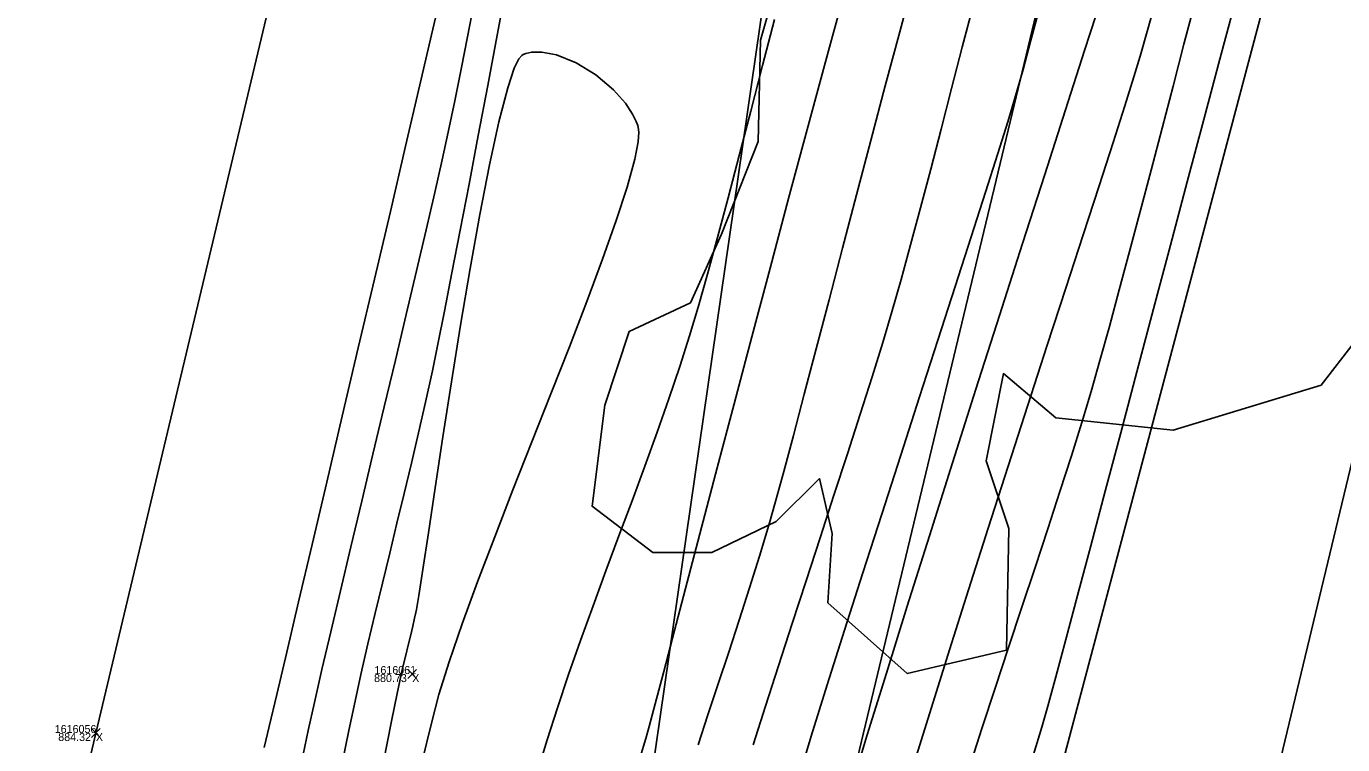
# Model space of a CAD drawing. Extents: x 1957117 to 1971063, y 701601 to 715861.
# Drawn here: x 1963165.1 to 1963222.6, y 705611.9 to 705643.3 of the extents above; entities that cross this region are included whole.
import ezdxf

# ---------------------------------------------------------------- set-up
doc = ezdxf.new("R2010")
doc.units = 0
for name, color, linetype in [('AP_X_Lights', 7, 'Continuous'), ('DT_X_Break_Line', 7, 'Continuous'), ('DT_X_Contour_Major', 7, 'Continuous'), ('DT_X_Contour_Minor', 7, 'Continuous'), ('DT_X_TIN_Hull', 7, 'Continuous'), ('GE_X_CL_20', 7, 'Continuous'), ('HY_X_Water_Edge', 7, 'Continuous'), ('PV_P_Shoulder', 7, 'Continuous'), ('RS_Raster1', 7, 'Continuous'), ('RW_X_Esmt_RR', 7, 'Continuous'), ('SC_Scratch1', 7, 'Continuous'), ('SC_Shading5', 7, 'Continuous'), ('VG_X_Tree_Line_Rt', 7, 'Continuous')]:
    doc.layers.add(name, color=color, linetype=linetype)

msp = doc.modelspace()

# ---------------------------------------------------------------- linework, layer by layer
at = {"layer": 'AP_X_Lights'}
for p, q in [((1963181.732, 705614.794), (1963182.12, 705615.184)), ((1963181.732, 705615.184), (1963182.12, 705614.794)), ((1963167.898, 705612.216), (1963168.286, 705612.606)), ((1963167.898, 705612.606), (1963168.286, 705612.216))]:
    msp.add_line(p, q, dxfattribs=at)
at = {"layer": 'DT_X_Break_Line'}
for points in [[(1963059.618, 705072.384), (1963067.267, 705121.949), (1963084.435, 705172.155), (1963089.948, 705219.61), (1963104.733, 705267.194), (1963118.935, 705315.406), (1963122.413, 705362.88), (1963135.773, 705414.457), (1963142.701, 705466.671), (1963157.121, 705507.344), (1963171.033, 705561.75), (1963190.964, 705600.578), (1963199.065, 705656.682), (1963210.848, 705704.455), (1963218.329, 705756.178)], [(1963248.355, 705747.376), (1963235.759, 705698.829), (1963221.229, 705652.053), (1963207.844, 705601.615), (1963200.47, 705556.329), (1963185.917, 705507.018), (1963175.154, 705452.621), (1963160.398, 705408.434), (1963150.566, 705354.43), (1963137.351, 705306.484), (1963127.753, 705261.545), (1963117.087, 705216.019), (1963104.746, 705164.3), (1963091.28, 705116.393), (1963081.686, 705067.168)]]:
    msp.add_lwpolyline(points, dxfattribs=at)
at = {"layer": 'DT_X_Contour_Major'}
for points in [[(1963206.452, 705644.205), (1963205.984, 705642.401), (1963205.517, 705640.596), (1963205.055, 705638.81), (1963204.601, 705637.062), (1963204.155, 705635.371), (1963203.722, 705633.756), (1963203.303, 705632.236), (1963202.902, 705630.831), (1963202.501, 705629.489), (1963202.036, 705627.989), (1963201.519, 705626.356), (1963200.96, 705624.62), (1963200.372, 705622.808), (1963199.765, 705620.947), (1963199.15, 705619.066), (1963198.539, 705617.193), (1963197.943, 705615.355), (1963197.374, 705613.579), (1963196.841, 705611.895)], [(1963206.452, 705644.205), (1963205.984, 705642.401), (1963205.517, 705640.596), (1963205.055, 705638.81), (1963204.601, 705637.062), (1963204.155, 705635.371), (1963203.722, 705633.756), (1963203.303, 705632.236), (1963202.902, 705630.831), (1963202.501, 705629.489), (1963202.036, 705627.989), (1963201.519, 705626.356), (1963200.96, 705624.62), (1963200.372, 705622.808), (1963199.765, 705620.947), (1963199.15, 705619.066), (1963198.539, 705617.193), (1963197.943, 705615.355), (1963197.374, 705613.579), (1963196.841, 705611.895)], [(1963217.919, 705644.363), (1963217.249, 705641.869), (1963216.546, 705639.238), (1963215.82, 705636.512), (1963215.083, 705633.736), (1963214.346, 705630.951), (1963213.619, 705628.202), (1963212.913, 705625.531), (1963212.238, 705622.983), (1963211.607, 705620.599), (1963211.028, 705618.424), (1963210.514, 705616.5), (1963210.075, 705614.872), (1963209.721, 705613.581), (1963209.464, 705612.672), (1963209.102, 705611.469)], [(1963217.919, 705644.363), (1963217.249, 705641.869), (1963216.546, 705639.238), (1963215.82, 705636.512), (1963215.083, 705633.736), (1963214.346, 705630.951), (1963213.619, 705628.202), (1963212.913, 705625.531), (1963212.238, 705622.983), (1963211.607, 705620.599), (1963211.028, 705618.424), (1963210.514, 705616.5), (1963210.075, 705614.872), (1963209.721, 705613.581), (1963209.464, 705612.672), (1963209.102, 705611.469)]]:
    msp.add_lwpolyline(points, dxfattribs=at)
at = {"layer": 'DT_X_Contour_Minor'}
for points in [[(1963175.458, 705611.778), (1963175.673, 705612.691), (1963176.005, 705614.102), (1963176.439, 705615.944), (1963176.958, 705618.148), (1963177.546, 705620.648), (1963178.188, 705623.376), (1963178.867, 705626.264), (1963179.568, 705629.245), (1963180.274, 705632.251), (1963180.97, 705635.215), (1963181.638, 705638.07), (1963182.265, 705640.747), (1963182.832, 705643.179), (1963183.325, 705645.3)], [(1963175.458, 705611.778), (1963175.673, 705612.691), (1963176.005, 705614.102), (1963176.439, 705615.944), (1963176.958, 705618.148), (1963177.546, 705620.648), (1963178.188, 705623.376), (1963178.867, 705626.264), (1963179.568, 705629.245), (1963180.274, 705632.251), (1963180.97, 705635.215), (1963181.638, 705638.07), (1963182.265, 705640.747), (1963182.832, 705643.179), (1963183.325, 705645.3)], [(1963178.862, 705611.097), (1963179.154, 705612.525), (1963179.381, 705613.606), (1963179.683, 705614.972), (1963179.992, 705616.317), (1963180.305, 705617.645), (1963180.622, 705618.962), (1963180.941, 705620.272), (1963181.26, 705621.58), (1963181.578, 705622.89), (1963181.894, 705624.207), (1963182.205, 705625.536), (1963182.51, 705626.881), (1963182.808, 705628.248), (1963183.049, 705629.412), (1963183.338, 705630.853), (1963183.666, 705632.528), (1963184.027, 705634.395), (1963184.412, 705636.411), (1963184.816, 705638.534), (1963185.229, 705640.72), (1963185.645, 705642.927), (1963186.057, 705645.113)], [(1963178.862, 705611.097), (1963179.154, 705612.525), (1963179.381, 705613.606), (1963179.683, 705614.972), (1963179.992, 705616.317), (1963180.305, 705617.645), (1963180.622, 705618.962), (1963180.941, 705620.272), (1963181.26, 705621.58), (1963181.578, 705622.89), (1963181.894, 705624.207), (1963182.205, 705625.536), (1963182.51, 705626.881), (1963182.808, 705628.248), (1963183.049, 705629.412), (1963183.338, 705630.853), (1963183.666, 705632.528), (1963184.027, 705634.395), (1963184.412, 705636.411), (1963184.816, 705638.534), (1963185.229, 705640.72), (1963185.645, 705642.927), (1963186.057, 705645.113)], [(1963203.862, 705645.366), (1963203.245, 705643.068), (1963202.616, 705640.707), (1963201.986, 705638.319), (1963201.36, 705635.94), (1963200.748, 705633.605), (1963200.158, 705631.349), (1963199.597, 705629.21), (1963199.074, 705627.222), (1963198.597, 705625.422), (1963198.174, 705623.844), (1963197.813, 705622.526), (1963197.523, 705621.501), (1963197.115, 705620.143), (1963196.681, 705618.753), (1963196.228, 705617.347), (1963195.768, 705615.943), (1963195.309, 705614.555), (1963194.862, 705613.201), (1963194.435, 705611.896)], [(1963203.862, 705645.366), (1963203.245, 705643.068), (1963202.616, 705640.707), (1963201.986, 705638.319), (1963201.36, 705635.94), (1963200.748, 705633.605), (1963200.158, 705631.349), (1963199.597, 705629.21), (1963199.074, 705627.222), (1963198.597, 705625.422), (1963198.174, 705623.844), (1963197.813, 705622.526), (1963197.523, 705621.501), (1963197.115, 705620.143), (1963196.681, 705618.753), (1963196.228, 705617.347), (1963195.768, 705615.943), (1963195.309, 705614.555), (1963194.862, 705613.201), (1963194.435, 705611.896)], [(1963200.771, 705644.596), (1963199.998, 705641.754), (1963199.2, 705638.797), (1963198.39, 705635.775), (1963197.58, 705632.736), (1963196.781, 705629.73), (1963196.007, 705626.804), (1963195.269, 705624.008), (1963194.58, 705621.391), (1963193.952, 705619.001), (1963193.396, 705616.887), (1963192.925, 705615.099), (1963192.551, 705613.684), (1963192.287, 705612.692), (1963192.143, 705612.172), (1963191.898, 705611.361)], [(1963200.771, 705644.596), (1963199.998, 705641.754), (1963199.2, 705638.797), (1963198.39, 705635.775), (1963197.58, 705632.736), (1963196.781, 705629.73), (1963196.007, 705626.804), (1963195.269, 705624.008), (1963194.58, 705621.391), (1963193.952, 705619.001), (1963193.396, 705616.887), (1963192.925, 705615.099), (1963192.551, 705613.684), (1963192.287, 705612.692), (1963192.143, 705612.172), (1963191.898, 705611.361)], [(1963212.07, 705644.532), (1963211.332, 705642.247), (1963210.498, 705639.66), (1963209.586, 705636.828), (1963208.616, 705633.81), (1963207.607, 705630.663), (1963206.579, 705627.446), (1963205.551, 705624.217), (1963204.543, 705621.032), (1963203.574, 705617.951), (1963202.663, 705615.032), (1963201.83, 705612.332), (1963201.094, 705609.909)], [(1963212.07, 705644.532), (1963211.332, 705642.247), (1963210.498, 705639.66), (1963209.586, 705636.828), (1963208.616, 705633.81), (1963207.607, 705630.663), (1963206.579, 705627.446), (1963205.551, 705624.217), (1963204.543, 705621.032), (1963203.574, 705617.951), (1963202.663, 705615.032), (1963201.83, 705612.332), (1963201.094, 705609.909)], [(1963177.083, 705611.12), (1963177.379, 705612.518), (1963177.65, 705613.744), (1963177.981, 705615.195), (1963178.363, 705616.835), (1963178.785, 705618.631), (1963179.24, 705620.546), (1963179.717, 705622.548), (1963180.207, 705624.6), (1963180.702, 705626.668), (1963181.191, 705628.718), (1963181.666, 705630.714), (1963182.118, 705632.622), (1963182.536, 705634.408), (1963182.913, 705636.036), (1963183.237, 705637.471), (1963183.502, 705638.68), (1963183.787, 705640.047), (1963184.067, 705641.439), (1963184.343, 705642.849), (1963184.615, 705644.274)], [(1963177.083, 705611.12), (1963177.379, 705612.518), (1963177.65, 705613.744), (1963177.981, 705615.195), (1963178.363, 705616.835), (1963178.785, 705618.631), (1963179.24, 705620.546), (1963179.717, 705622.548), (1963180.207, 705624.6), (1963180.702, 705626.668), (1963181.191, 705628.718), (1963181.666, 705630.714), (1963182.118, 705632.622), (1963182.536, 705634.408), (1963182.913, 705636.036), (1963183.237, 705637.471), (1963183.502, 705638.68), (1963183.787, 705640.047), (1963184.067, 705641.439), (1963184.343, 705642.849), (1963184.615, 705644.274)], [(1963209.283, 705643.822), (1963208.972, 705642.637), (1963208.64, 705641.42), (1963208.281, 705640.16), (1963207.972, 705639.136), (1963207.54, 705637.754), (1963207.002, 705636.061), (1963206.374, 705634.105), (1963205.672, 705631.93), (1963204.914, 705629.584), (1963204.114, 705627.113), (1963203.291, 705624.564), (1963202.459, 705621.983), (1963201.636, 705619.416), (1963200.838, 705616.91), (1963200.081, 705614.512), (1963199.381, 705612.267), (1963198.755, 705610.222)], [(1963209.283, 705643.822), (1963208.972, 705642.637), (1963208.64, 705641.42), (1963208.281, 705640.16), (1963207.972, 705639.136), (1963207.54, 705637.754), (1963207.002, 705636.061), (1963206.374, 705634.105), (1963205.672, 705631.93), (1963204.914, 705629.584), (1963204.114, 705627.113), (1963203.291, 705624.564), (1963202.459, 705621.983), (1963201.636, 705619.416), (1963200.838, 705616.91), (1963200.081, 705614.512), (1963199.381, 705612.267), (1963198.755, 705610.222)], [(1963214.4, 705644.27), (1963214.102, 705643.188), (1963213.763, 705642), (1963213.491, 705641.103), (1963213.091, 705639.83), (1963212.577, 705638.226), (1963211.966, 705636.333), (1963211.273, 705634.195), (1963210.513, 705631.857), (1963209.701, 705629.361), (1963208.855, 705626.751), (1963207.988, 705624.072), (1963207.117, 705621.366), (1963206.256, 705618.678), (1963205.422, 705616.05), (1963204.63, 705613.527), (1963203.896, 705611.153)], [(1963214.4, 705644.27), (1963214.102, 705643.188), (1963213.763, 705642), (1963213.491, 705641.103), (1963213.091, 705639.83), (1963212.577, 705638.226), (1963211.966, 705636.333), (1963211.273, 705634.195), (1963210.513, 705631.857), (1963209.701, 705629.361), (1963208.855, 705626.751), (1963207.988, 705624.072), (1963207.117, 705621.366), (1963206.256, 705618.678), (1963205.422, 705616.05), (1963204.63, 705613.527), (1963203.896, 705611.153)], [(1963216.148, 705644.321), (1963215.676, 705642.522), (1963215.198, 705640.692), (1963214.717, 705638.852), (1963214.238, 705637.02), (1963213.765, 705635.218), (1963213.301, 705633.464), (1963212.85, 705631.78), (1963212.416, 705630.183), (1963212.002, 705628.695), (1963211.613, 705627.336), (1963211.21, 705625.985), (1963210.754, 705624.524), (1963210.256, 705622.97), (1963209.723, 705621.337), (1963209.164, 705619.645), (1963208.587, 705617.91), (1963208.002, 705616.149), (1963207.416, 705614.378), (1963206.839, 705612.614), (1963206.278, 705610.876)], [(1963216.148, 705644.321), (1963215.676, 705642.522), (1963215.198, 705640.692), (1963214.717, 705638.852), (1963214.238, 705637.02), (1963213.765, 705635.218), (1963213.301, 705633.464), (1963212.85, 705631.78), (1963212.416, 705630.183), (1963212.002, 705628.695), (1963211.613, 705627.336), (1963211.21, 705625.985), (1963210.754, 705624.524), (1963210.256, 705622.97), (1963209.723, 705621.337), (1963209.164, 705619.645), (1963208.587, 705617.91), (1963208.002, 705616.149), (1963207.416, 705614.378), (1963206.839, 705612.614), (1963206.278, 705610.876)], [(1963197.765, 705643.603), (1963197.245, 705641.589), (1963196.732, 705639.601), (1963196.23, 705637.667), (1963195.744, 705635.815), (1963195.28, 705634.072), (1963194.841, 705632.466), (1963194.433, 705631.026), (1963194.06, 705629.778), (1963193.627, 705628.428), (1963193.15, 705627.021), (1963192.637, 705625.567), (1963192.097, 705624.077), (1963191.539, 705622.561), (1963190.97, 705621.03), (1963190.4, 705619.495), (1963189.837, 705617.965), (1963189.289, 705616.452), (1963188.766, 705614.966), (1963188.275, 705613.516), (1963187.825, 705612.115), (1963187.425, 705610.772)], [(1963197.765, 705643.603), (1963197.245, 705641.589), (1963196.732, 705639.601), (1963196.23, 705637.667), (1963195.744, 705635.815), (1963195.28, 705634.072), (1963194.841, 705632.466), (1963194.433, 705631.026), (1963194.06, 705629.778), (1963193.627, 705628.428), (1963193.15, 705627.021), (1963192.637, 705625.567), (1963192.097, 705624.077), (1963191.539, 705622.561), (1963190.97, 705621.03), (1963190.4, 705619.495), (1963189.837, 705617.965), (1963189.289, 705616.452), (1963188.766, 705614.966), (1963188.275, 705613.516), (1963187.825, 705612.115), (1963187.425, 705610.772)], [(1963182.343, 705611.128), (1963182.767, 705612.847), (1963183.098, 705614.09), (1963183.543, 705615.528), (1963184.114, 705617.185), (1963184.785, 705619.018), (1963185.533, 705620.983), (1963186.333, 705623.037), (1963187.161, 705625.136), (1963187.991, 705627.239), (1963188.799, 705629.301), (1963189.562, 705631.28), (1963190.253, 705633.132), (1963190.849, 705634.814), (1963191.325, 705636.282), (1963191.656, 705637.495), (1963191.801, 705638.251), (1963191.831, 705638.679), (1963191.81, 705638.893), (1963191.787, 705638.978), (1963191.723, 705639.142), (1963191.564, 705639.468), (1963191.254, 705639.942), (1963190.733, 705640.537), (1963189.956, 705641.192), (1963189.103, 705641.713), (1963188.243, 705642.059), (1963187.595, 705642.185), (1963187.156, 705642.178), (1963186.894, 705642.121), (1963186.774, 705642.076), (1963186.714, 705642.037), (1963186.59, 705641.883), (1963186.391, 705641.471), (1963186.103, 705640.617), (1963185.716, 705639.125), (1963185.307, 705637.248), (1963184.886, 705635.081), (1963184.462, 705632.715), (1963184.045, 705630.244), (1963183.644, 705627.761), (1963183.269, 705625.358), (1963182.93, 705623.13), (1963182.635, 705621.168), (1963182.394, 705619.567), (1963182.217, 705618.418), (1963182.114, 705617.816), (1963182.085, 705617.68), (1963182.03, 705617.428), (1963181.953, 705617.09), (1963181.86, 705616.697), (1963181.75, 705616.255), (1963181.641, 705615.812), (1963181.521, 705615.312), (1963181.383, 705614.694), (1963181.27, 705614.137), (1963181.028, 705612.932), (1963180.672, 705611.151)], [(1963182.343, 705611.128), (1963182.767, 705612.847), (1963183.098, 705614.09), (1963183.543, 705615.528), (1963184.114, 705617.185), (1963184.785, 705619.018), (1963185.533, 705620.983), (1963186.333, 705623.037), (1963187.161, 705625.136), (1963187.991, 705627.239), (1963188.799, 705629.301), (1963189.562, 705631.28), (1963190.253, 705633.132), (1963190.849, 705634.814), (1963191.325, 705636.282), (1963191.656, 705637.495), (1963191.801, 705638.251), (1963191.831, 705638.679), (1963191.81, 705638.893), (1963191.787, 705638.978), (1963191.723, 705639.142), (1963191.564, 705639.468), (1963191.254, 705639.942), (1963190.733, 705640.537), (1963189.956, 705641.192), (1963189.103, 705641.713), (1963188.243, 705642.059), (1963187.595, 705642.185), (1963187.156, 705642.178), (1963186.894, 705642.121), (1963186.774, 705642.076), (1963186.714, 705642.037), (1963186.59, 705641.883), (1963186.391, 705641.471), (1963186.103, 705640.617), (1963185.716, 705639.125), (1963185.307, 705637.248), (1963184.886, 705635.081), (1963184.462, 705632.715), (1963184.045, 705630.244), (1963183.644, 705627.761), (1963183.269, 705625.358), (1963182.93, 705623.13), (1963182.635, 705621.168), (1963182.394, 705619.567), (1963182.217, 705618.418), (1963182.114, 705617.816), (1963182.085, 705617.68), (1963182.03, 705617.428), (1963181.953, 705617.09), (1963181.86, 705616.697), (1963181.75, 705616.255), (1963181.641, 705615.812), (1963181.521, 705615.312), (1963181.383, 705614.694), (1963181.27, 705614.137), (1963181.028, 705612.932), (1963180.672, 705611.151)]]:
    msp.add_lwpolyline(points, dxfattribs=at)
at = {"layer": 'DT_X_TIN_Hull'}
msp.add_lwpolyline([(1963254.734, 705951.873), (1963238.207, 705904.757), (1963226.355, 705855.27), (1963191.43, 705709.793), (1963179.827, 705661.653), (1963168.092, 705612.411), (1963156.438, 705563.606), (1963144.855, 705514.97), (1963136.901, 705465.31), (1963121.943, 705418.117), (1963098.235, 705321.162), (1963062.2, 705175.46), (1963037.999, 705077.244)], dxfattribs=at)
at = {"layer": 'GE_X_CL_20'}
msp.add_lwpolyline([(1963418.3, 706437.397), (1962895.621, 704261.062)], dxfattribs=at)
at = {"layer": 'HY_X_Water_Edge'}
msp.add_spline([(1963191.723, 701994.048), (1963062.047, 702441.167), (1962863.491, 703169.356), (1962827.53, 703438.691), (1962823.213, 703537.412), (1962817.962, 703593.874), (1962817.97, 703697.316), (1962828.582, 703804.235), (1962836.461, 703844.734), (1962850.687, 703896.004), (1962867.251, 703938.846), (1962873.848, 703992.355), (1962884.135, 704091.371), (1962891.241, 704140.854), (1962897.382, 704180.529), (1962905.467, 704230.979), (1962943.949, 704328.022), (1962948.537, 704378.842), (1962964.114, 704426.264), (1963004.885, 704570.73), (1963042.054, 704716.522), (1963062.038, 704814.417), (1963072.171, 704860.237), (1963090.023, 704956.798), (1963107.066, 705031.783), (1963133.773, 705105.742), (1963148.685, 705206.74), (1963175.48, 705301.059), (1963191.635, 705353.417), (1963210.988, 705447.286), (1963219.532, 705497.27), (1963230.124, 705549.475), (1963251.052, 705591.159), (1963275.289, 705693.429), (1963292.982, 705784.032), (1963302.841, 705839.645), (1963335.126, 705936.766), (1963359.752, 706046.75), (1963389.133, 706177.299), (1963417.827, 706273.456), (1963475.868, 706451.902), (1963533.782, 706640.53), (1963553.86, 706696.984), (1963580.184, 706715.425), (1963609.172, 706718.73), (1963617.062, 706714.691), (1963619.447, 706694.678), (1963564.282, 706533.07), (1963531.853, 706395.229), (1963434.4, 706006.96), (1963354.09, 705679.186), (1963237.513, 705206.07), (1963167.369, 704892.962), (1963059.145, 704434.176), (1962907.914, 703908.742), (1962877.458, 703703.326), (1962898.357, 703412.121), (1962942.65, 703052.267), (1963048.963, 702674.866), (1963191.468, 702189.666), (1963245.396, 702019.832)], degree=3, dxfattribs=at)
at = {"layer": 'RW_X_Esmt_RR'}
msp.add_lwpolyline([(1962866.45, 704268.068), (1963123.345, 705337.727), (1963135.496, 705336.937), (1963400.797, 706441.601)], dxfattribs=at)
at = {"layer": 'SC_Shading5'}
for points in [[(1963026.912, 704294.121), (1963138.818, 704737.794), (1963251.679, 705213.963), (1963374.306, 705730.111), (1963454.783, 706045.593), (1963517.244, 706296.713), (1963562.763, 706479.256), (1963580.13, 706553.799), (1963589.678, 706586.994)], [(1963609.915, 706579.703), (1963587.283, 706499.153), (1963552.056, 706354.005), (1963480.911, 706069.234), (1963357.401, 705576.869), (1963272.751, 705226.931), (1963210.247, 704956.481), (1963044.97, 704288.881)]]:
    msp.add_spline(points, degree=3, dxfattribs=at)
at = {"layer": 'VG_X_Tree_Line_Rt'}
for points in [[(1963200.11, 705618.098), (1963203.579, 705615.01), (1963207.911, 705616.039), (1963208.019, 705621.353), (1963207.031, 705624.311), (1963207.783, 705628.126), (1963210.07, 705626.19), (1963215.204, 705625.654), (1963221.673, 705627.615), (1963224.559, 705631.346), (1963224.291, 705635.883), (1963225.73, 705640.767), (1963226.584, 705647.33)], [(1963198.155, 705646.181), (1963197.155, 705642.705), (1963197.058, 705638.268), (1963195.449, 705634.224), (1963194.094, 705631.216), (1963191.414, 705629.959), (1963190.352, 705626.748), (1963189.793, 705622.328), (1963192.451, 705620.297), (1963195.024, 705620.309), (1963197.85, 705621.665), (1963199.735, 705623.535), (1963200.293, 705621.13), (1963200.11, 705618.098)]]:
    msp.add_lwpolyline(points, dxfattribs=at)

# ---------------------------------------------------------------- texts
at = {"layer": 'PV_P_Shoulder'}
for s, p in [('880.73', (1963180.259, 705614.639)), ('884.32', (1963166.447, 705612.061))]:
    msp.add_text(s, height=0.35, dxfattribs=at).set_placement(p)
at = {"layer": 'RS_Raster1'}
for s, p in [('1616061', (1963180.275, 705614.989)), ('1616056', (1963166.293, 705612.411))]:
    msp.add_text(s, height=0.35, dxfattribs=at).set_placement(p)
at = {"layer": 'SC_Scratch1'}
for p in [(1963181.926, 705614.639), (1963168.092, 705612.061)]:
    msp.add_text('X', height=0.35, dxfattribs=at).set_placement(p)

doc.saveas('drawing.dxf')
